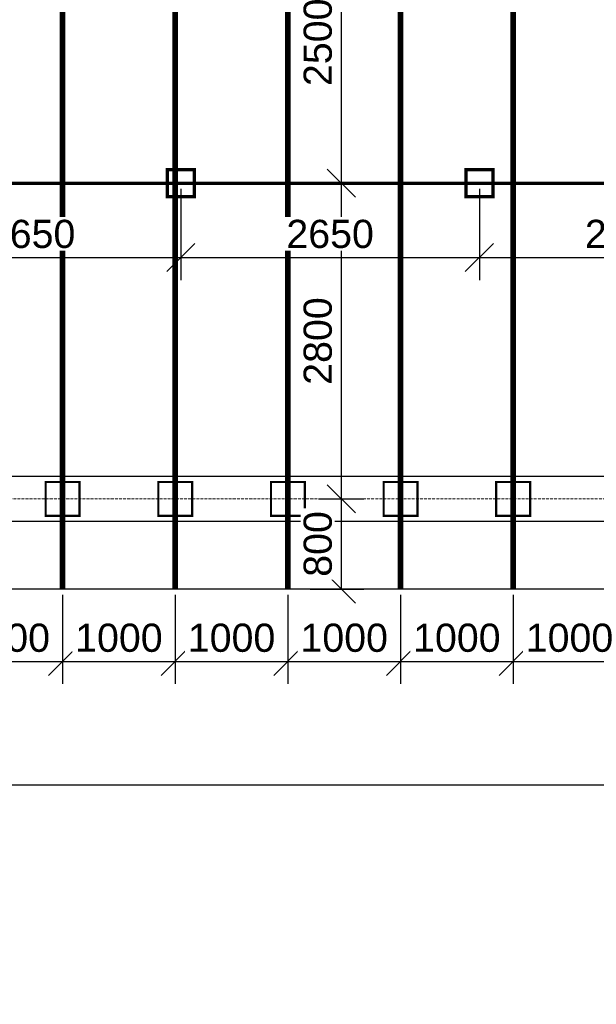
# Model space of a CAD drawing. Header units: millimetres. Extents: x 363306 to 7757304, y 1022887 to 1207196.
# Tile 686 of 1056: x 2374398 to 2379517, y 1065381 to 1074115. Entities that reach past the tile are written whole.
import ezdxf

# ---------------------------------------------------------------- set-up
doc = ezdxf.new("R2010")
doc.units = ezdxf.units.MM
doc.linetypes.add('ACAD_ISO10W100', pattern=[18, 12, -3, 0, -3])
doc.layers.add('0 @ 100', color=7, linetype='Continuous')
doc.layers.add('A3 pdf uchun', color=7, linetype='Continuous')
doc.layers.add('3 Стойка 150x150', color=94, linetype='Continuous', lineweight=30)
doc.styles.add('Arial Gyr', font='arial.ttf')
doc.styles.add('iso', font='isocpeur.TTF')
doc.styles.get("Standard").update_dxf_attribs({"font": 'isocpeui.ttf'})
doc.styles.add('ViTEXT', font='isocpeur.TTF')
doc.styles.add('ГОСТ 2.304', font='isocpeui.ttf')
doc.dimstyles.new('9580548', dxfattribs={"dimtxt": 250, "dimasz": 250, "dimexe": 200, "dimexo": 50, "dimgap": 80, "dimtad": 1, "dimtxsty": 'Arial Gyr', "dimblk": 'OBLIQUE', "dimcen": 2.5, "dimadec": 0, "dimazin": 0, "dimtfac": 1, "dimtmove": 0, "dimatfit": 1, "dimldrblk": 'OBLIQUE', "dimfxl": 0, "dimarcsym": 0})

# ---------------------------------------------------------------- blocks, each defined once
blk = doc.blocks.new('*U2058')
at = {"color": 5, "lineweight": 0, "const_width": 20}
blk.add_lwpolyline([(-150, 150), (150, 150), (150, -150), (-150, -150)], close=True, dxfattribs=at)
blk = doc.blocks.new('*U2059')
at = {"layer": 'A3 pdf uchun', "color": 0, "linetype": 'ByBlock', "lineweight": -2, "transparency": 16777216}
for p in [(14000, 0), (15000, 0), (16000, 0), (17000, 0), (18000, 0)]:
    blk.add_blockref('*U2058', p, dxfattribs=at)
blk = doc.blocks.new('_Oblique')
at = {"color": 0, "linetype": 'ByBlock', "lineweight": -2}
blk.add_line((-0.5, -0.5), (0.5, 0.5), dxfattribs=at)
blk = doc.blocks.new('*D2060')
at = {"color": 0, "lineweight": -2, "ltscale": 0.05, "transparency": 16777216}
for p, q in [((2359778.8, 1067631.7), (2359778.8, 1067128.5)), ((2386778.8, 1067631.7), (2386778.8, 1067128.5)), ((2359778.8, 1067328.5), (2386778.8, 1067328.5))]:
    blk.add_line(p, q, dxfattribs=at)
at = {"layer": 'Defpoints', "color": 0, "lineweight": 30, "ltscale": 0.05, "transparency": 16777216}
for p in [(2359778.8, 1067681.7), (2386778.8, 1067681.7, 0), (2386778.8, 1067328.5)]:
    blk.add_point(p, dxfattribs=at)
at = {"color": 0, "lineweight": -2, "ltscale": 0.05, "transparency": 16777216, "xscale": 250, "yscale": 250, "zscale": 250, "rotation": 180}
blk.add_blockref('_Oblique', (2359778.8, 1067328.5), dxfattribs=at)
at = {"color": 0, "lineweight": -2, "ltscale": 0.05, "transparency": 16777216, "xscale": 250, "yscale": 250, "zscale": 250}
blk.add_blockref('_Oblique', (2386778.8, 1067328.5), dxfattribs=at)
at = {"color": 0, "lineweight": 0, "ltscale": 0.05, "transparency": 16777216, "insert": (2373278.8, 1067536.3), "char_height": 250, "attachment_point": 5, "style": 'Arial Gyr', "bg_fill": 3, "box_fill_scale": 1.1, "bg_fill_color": 256, "bg_fill_true_color": 13158600, "bg_fill_transparency": 0}
blk.add_mtext('26300', dxfattribs=at)
blk = doc.blocks.new('*D2107')
at = {"color": 0, "lineweight": -2, "ltscale": 0.05, "transparency": 16777216}
for p, q in [((2373778.8, 1069014.7), (2373778.8, 1068223.6)), ((2374778.8, 1069014.7), (2374778.8, 1068223.6)), ((2373778.8, 1068423.6), (2374778.8, 1068423.6))]:
    blk.add_line(p, q, dxfattribs=at)
at = {"layer": 'Defpoints', "color": 0, "lineweight": 30, "ltscale": 0.05, "transparency": 16777216}
for p in [(2373778.8, 1069064.7), (2374778.8, 1069064.7), (2374778.8, 1068423.6)]:
    blk.add_point(p, dxfattribs=at)
at = {"color": 0, "lineweight": -2, "ltscale": 0.05, "transparency": 16777216, "xscale": 250, "yscale": 250, "zscale": 250, "rotation": 180}
blk.add_blockref('_Oblique', (2373778.8, 1068423.6), dxfattribs=at)
at = {"color": 0, "lineweight": -2, "ltscale": 0.05, "transparency": 16777216, "xscale": 250, "yscale": 250, "zscale": 250}
blk.add_blockref('_Oblique', (2374778.8, 1068423.6), dxfattribs=at)
at = {"color": 0, "lineweight": 0, "ltscale": 0.05, "transparency": 16777216, "insert": (2374278.8, 1068631.3), "char_height": 250, "attachment_point": 5, "style": 'Arial Gyr', "bg_fill": 3, "box_fill_scale": 1.1, "bg_fill_color": 256, "bg_fill_true_color": 13158600, "bg_fill_transparency": 0}
blk.add_mtext('1000', dxfattribs=at)
blk = doc.blocks.new('*D2108')
at = {"color": 0, "lineweight": -2, "ltscale": 0.05, "transparency": 16777216}
for p, q in [((2374778.8, 1069014.7), (2374778.8, 1068223.6)), ((2375778.8, 1069014.7), (2375778.8, 1068223.6)), ((2374778.8, 1068423.6), (2375778.8, 1068423.6))]:
    blk.add_line(p, q, dxfattribs=at)
at = {"layer": 'Defpoints', "color": 0, "lineweight": 30, "ltscale": 0.05, "transparency": 16777216}
for p in [(2374778.8, 1069064.7), (2375778.8, 1069064.7), (2375778.8, 1068423.6)]:
    blk.add_point(p, dxfattribs=at)
at = {"color": 0, "lineweight": -2, "ltscale": 0.05, "transparency": 16777216, "xscale": 250, "yscale": 250, "zscale": 250, "rotation": 180}
blk.add_blockref('_Oblique', (2374778.8, 1068423.6), dxfattribs=at)
at = {"color": 0, "lineweight": -2, "ltscale": 0.05, "transparency": 16777216, "xscale": 250, "yscale": 250, "zscale": 250}
blk.add_blockref('_Oblique', (2375778.8, 1068423.6), dxfattribs=at)
at = {"color": 0, "lineweight": 0, "ltscale": 0.05, "transparency": 16777216, "insert": (2375278.8, 1068631.3), "char_height": 250, "attachment_point": 5, "style": 'Arial Gyr', "bg_fill": 3, "box_fill_scale": 1.1, "bg_fill_color": 256, "bg_fill_true_color": 13158600, "bg_fill_transparency": 0}
blk.add_mtext('1000', dxfattribs=at)
blk = doc.blocks.new('*D2109')
at = {"color": 0, "lineweight": -2, "ltscale": 0.05, "transparency": 16777216}
for p, q in [((2375778.8, 1069014.7), (2375778.8, 1068223.6)), ((2376778.8, 1069014.7), (2376778.8, 1068223.6)), ((2375778.8, 1068423.6), (2376778.8, 1068423.6))]:
    blk.add_line(p, q, dxfattribs=at)
at = {"layer": 'Defpoints', "color": 0, "lineweight": 30, "ltscale": 0.05, "transparency": 16777216}
for p in [(2375778.8, 1069064.7), (2376778.8, 1069064.7), (2376778.8, 1068423.6)]:
    blk.add_point(p, dxfattribs=at)
at = {"color": 0, "lineweight": -2, "ltscale": 0.05, "transparency": 16777216, "xscale": 250, "yscale": 250, "zscale": 250, "rotation": 180}
blk.add_blockref('_Oblique', (2375778.8, 1068423.6), dxfattribs=at)
at = {"color": 0, "lineweight": -2, "ltscale": 0.05, "transparency": 16777216, "xscale": 250, "yscale": 250, "zscale": 250}
blk.add_blockref('_Oblique', (2376778.8, 1068423.6), dxfattribs=at)
at = {"color": 0, "lineweight": 0, "ltscale": 0.05, "transparency": 16777216, "insert": (2376278.8, 1068631.3), "char_height": 250, "attachment_point": 5, "style": 'Arial Gyr', "bg_fill": 3, "box_fill_scale": 1.1, "bg_fill_color": 256, "bg_fill_true_color": 13158600, "bg_fill_transparency": 0}
blk.add_mtext('1000', dxfattribs=at)
blk = doc.blocks.new('*D2110')
at = {"color": 0, "lineweight": -2, "ltscale": 0.05, "transparency": 16777216}
for p, q in [((2376778.8, 1069014.7), (2376778.8, 1068223.6)), ((2377778.8, 1069014.7), (2377778.8, 1068223.6)), ((2376778.8, 1068423.6), (2377778.8, 1068423.6))]:
    blk.add_line(p, q, dxfattribs=at)
at = {"layer": 'Defpoints', "color": 0, "lineweight": 30, "ltscale": 0.05, "transparency": 16777216}
for p in [(2376778.8, 1069064.7), (2377778.8, 1069064.7), (2377778.8, 1068423.6)]:
    blk.add_point(p, dxfattribs=at)
at = {"color": 0, "lineweight": -2, "ltscale": 0.05, "transparency": 16777216, "xscale": 250, "yscale": 250, "zscale": 250, "rotation": 180}
blk.add_blockref('_Oblique', (2376778.8, 1068423.6), dxfattribs=at)
at = {"color": 0, "lineweight": -2, "ltscale": 0.05, "transparency": 16777216, "xscale": 250, "yscale": 250, "zscale": 250}
blk.add_blockref('_Oblique', (2377778.8, 1068423.6), dxfattribs=at)
at = {"color": 0, "lineweight": 0, "ltscale": 0.05, "transparency": 16777216, "insert": (2377278.8, 1068631.3), "char_height": 250, "attachment_point": 5, "style": 'Arial Gyr', "bg_fill": 3, "box_fill_scale": 1.1, "bg_fill_color": 256, "bg_fill_true_color": 13158600, "bg_fill_transparency": 0}
blk.add_mtext('1000', dxfattribs=at)
blk = doc.blocks.new('*D2111')
at = {"color": 0, "lineweight": -2, "ltscale": 0.05, "transparency": 16777216}
for p, q in [((2377778.8, 1069014.7), (2377778.8, 1068223.6)), ((2378778.8, 1069014.7), (2378778.8, 1068223.6)), ((2377778.8, 1068423.6), (2378778.8, 1068423.6))]:
    blk.add_line(p, q, dxfattribs=at)
at = {"layer": 'Defpoints', "color": 0, "lineweight": 30, "ltscale": 0.05, "transparency": 16777216}
for p in [(2377778.8, 1069064.7), (2378778.8, 1069064.7), (2378778.8, 1068423.6)]:
    blk.add_point(p, dxfattribs=at)
at = {"color": 0, "lineweight": -2, "ltscale": 0.05, "transparency": 16777216, "xscale": 250, "yscale": 250, "zscale": 250, "rotation": 180}
blk.add_blockref('_Oblique', (2377778.8, 1068423.6), dxfattribs=at)
at = {"color": 0, "lineweight": -2, "ltscale": 0.05, "transparency": 16777216, "xscale": 250, "yscale": 250, "zscale": 250}
blk.add_blockref('_Oblique', (2378778.8, 1068423.6), dxfattribs=at)
at = {"color": 0, "lineweight": 0, "ltscale": 0.05, "transparency": 16777216, "insert": (2378278.8, 1068631.3), "char_height": 250, "attachment_point": 5, "style": 'Arial Gyr', "bg_fill": 3, "box_fill_scale": 1.1, "bg_fill_color": 256, "bg_fill_true_color": 13158600, "bg_fill_transparency": 0}
blk.add_mtext('1000', dxfattribs=at)
blk = doc.blocks.new('*D2112')
at = {"color": 0, "lineweight": -2, "ltscale": 0.05, "transparency": 16777216}
for p, q in [((2378778.8, 1069014.7), (2378778.8, 1068223.6)), ((2379778.8, 1069014.7), (2379778.8, 1068223.6)), ((2378778.8, 1068423.6), (2379778.8, 1068423.6))]:
    blk.add_line(p, q, dxfattribs=at)
at = {"layer": 'Defpoints', "color": 0, "lineweight": 30, "ltscale": 0.05, "transparency": 16777216}
for p in [(2378778.8, 1069064.7), (2379778.8, 1069064.7), (2379778.8, 1068423.6)]:
    blk.add_point(p, dxfattribs=at)
at = {"color": 0, "lineweight": -2, "ltscale": 0.05, "transparency": 16777216, "xscale": 250, "yscale": 250, "zscale": 250, "rotation": 180}
blk.add_blockref('_Oblique', (2378778.8, 1068423.6), dxfattribs=at)
at = {"color": 0, "lineweight": -2, "ltscale": 0.05, "transparency": 16777216, "xscale": 250, "yscale": 250, "zscale": 250}
blk.add_blockref('_Oblique', (2379778.8, 1068423.6), dxfattribs=at)
at = {"color": 0, "lineweight": 0, "ltscale": 0.05, "transparency": 16777216, "insert": (2379278.8, 1068631.3), "char_height": 250, "attachment_point": 5, "style": 'Arial Gyr', "bg_fill": 3, "box_fill_scale": 1.1, "bg_fill_color": 256, "bg_fill_true_color": 13158600, "bg_fill_transparency": 0}
blk.add_mtext('1000', dxfattribs=at)
blk = doc.blocks.new('*D2066')
at = {"color": 0, "lineweight": -2, "ltscale": 0.05, "transparency": 16777216}
for p, q in [((2377063.9, 1075164.7), (2377452.9, 1075164.7)), ((2377252.9, 1075164.7), (2377252.9, 1072664.7)), ((2377030.8, 1072664.7), (2377452.9, 1072664.7))]:
    blk.add_line(p, q, dxfattribs=at)
at = {"layer": 'Defpoints', "color": 0, "lineweight": 30, "ltscale": 0.05, "transparency": 16777216}
for p in [(2377013.9, 1075164.7), (2376980.8, 1072664.7), (2377252.9, 1072664.7)]:
    blk.add_point(p, dxfattribs=at)
at = {"color": 0, "lineweight": -2, "ltscale": 0.05, "transparency": 16777216, "xscale": 250, "yscale": 250, "zscale": 250}
for p, rotation in [((2377252.9, 1075164.7), 90), ((2377252.9, 1072664.7), 270)]:
    blk.add_blockref('_Oblique', p, dxfattribs=dict(at, rotation=rotation))
at = {"color": 0, "lineweight": 0, "ltscale": 0.05, "transparency": 16777216, "insert": (2377045.2, 1073914.7), "char_height": 250, "attachment_point": 5, "rotation": 90, "style": 'Arial Gyr', "bg_fill": 3, "box_fill_scale": 1.1, "bg_fill_color": 256, "bg_fill_true_color": 13158600, "bg_fill_transparency": 0}
blk.add_mtext('2500', dxfattribs=at)
blk = doc.blocks.new('*D2067')
at = {"color": 0, "lineweight": -2, "ltscale": 0.05, "transparency": 16777216}
for p, q in [((2377030.8, 1072664.7), (2377452.9, 1072664.7)), ((2377252.9, 1072664.7), (2377252.9, 1069864.7)), ((2377051.6, 1069864.7), (2377452.9, 1069864.7))]:
    blk.add_line(p, q, dxfattribs=at)
at = {"layer": 'Defpoints', "color": 0, "lineweight": 30, "ltscale": 0.05, "transparency": 16777216}
for p in [(2376980.8, 1072664.7), (2377001.6, 1069864.7), (2377252.9, 1069864.7)]:
    blk.add_point(p, dxfattribs=at)
at = {"color": 0, "lineweight": -2, "ltscale": 0.05, "transparency": 16777216, "xscale": 250, "yscale": 250, "zscale": 250}
for p, rotation in [((2377252.9, 1072664.7), 90), ((2377252.9, 1069864.7), 270)]:
    blk.add_blockref('_Oblique', p, dxfattribs=dict(at, rotation=rotation))
at = {"color": 0, "lineweight": 0, "ltscale": 0.05, "transparency": 16777216, "insert": (2377045.2, 1071264.7), "char_height": 250, "attachment_point": 5, "rotation": 90, "style": 'Arial Gyr', "bg_fill": 3, "box_fill_scale": 1.1, "bg_fill_color": 256, "bg_fill_true_color": 13158600, "bg_fill_transparency": 0}
blk.add_mtext('2800', dxfattribs=at)
blk = doc.blocks.new('*D2068')
at = {"color": 0, "lineweight": -2, "ltscale": 0.05, "transparency": 16777216}
for p, q in [((2377051.6, 1069864.7), (2377452.9, 1069864.7)), ((2377252.9, 1069864.7), (2377252.9, 1069064.7)), ((2376975.2, 1069064.7), (2377452.9, 1069064.7))]:
    blk.add_line(p, q, dxfattribs=at)
at = {"layer": 'Defpoints', "color": 0, "lineweight": 30, "ltscale": 0.05, "transparency": 16777216}
for p in [(2377001.6, 1069864.7), (2376925.2, 1069064.7), (2377252.9, 1069064.7)]:
    blk.add_point(p, dxfattribs=at)
at = {"color": 0, "lineweight": -2, "ltscale": 0.05, "transparency": 16777216, "xscale": 250, "yscale": 250, "zscale": 250}
for p, rotation in [((2377252.9, 1069864.7), 90), ((2377252.9, 1069064.7), 270)]:
    blk.add_blockref('_Oblique', p, dxfattribs=dict(at, rotation=rotation))
at = {"color": 0, "lineweight": 0, "ltscale": 0.05, "transparency": 16777216, "insert": (2377045.2, 1069464.7), "char_height": 250, "attachment_point": 5, "rotation": 90, "style": 'Arial Gyr', "bg_fill": 3, "box_fill_scale": 1.1, "bg_fill_color": 256, "bg_fill_true_color": 13158600, "bg_fill_transparency": 0}
blk.add_mtext('800', dxfattribs=at)
blk = doc.blocks.new('*D2088')
at = {"color": 0, "lineweight": -2, "ltscale": 0.05, "transparency": 16777216}
for p, q in [((2373178.8, 1072614.7), (2373178.8, 1071805.7)), ((2375828.8, 1072614.7), (2375828.8, 1071805.7)), ((2373178.8, 1072005.7), (2375828.8, 1072005.7))]:
    blk.add_line(p, q, dxfattribs=at)
at = {"layer": 'Defpoints', "color": 0, "lineweight": 30, "ltscale": 0.05, "transparency": 16777216}
for p in [(2373178.8, 1072664.7), (2375828.8, 1072664.7), (2375828.8, 1072005.7)]:
    blk.add_point(p, dxfattribs=at)
at = {"color": 0, "lineweight": -2, "ltscale": 0.05, "transparency": 16777216, "xscale": 250, "yscale": 250, "zscale": 250, "rotation": 180}
blk.add_blockref('_Oblique', (2373178.8, 1072005.7), dxfattribs=at)
at = {"color": 0, "lineweight": -2, "ltscale": 0.05, "transparency": 16777216, "xscale": 250, "yscale": 250, "zscale": 250}
blk.add_blockref('_Oblique', (2375828.8, 1072005.7), dxfattribs=at)
at = {"color": 0, "lineweight": 0, "ltscale": 0.05, "transparency": 16777216, "insert": (2374503.8, 1072213.4), "char_height": 250, "attachment_point": 5, "style": 'Arial Gyr', "bg_fill": 3, "box_fill_scale": 1.1, "bg_fill_color": 256, "bg_fill_true_color": 13158600, "bg_fill_transparency": 0}
blk.add_mtext('2650', dxfattribs=at)
blk = doc.blocks.new('*D2089')
at = {"color": 0, "lineweight": -2, "ltscale": 0.05, "transparency": 16777216}
for p, q in [((2375828.8, 1072614.7), (2375828.8, 1071805.7)), ((2378478.8, 1072614.7), (2378478.8, 1071805.7)), ((2375828.8, 1072005.7), (2378478.8, 1072005.7))]:
    blk.add_line(p, q, dxfattribs=at)
at = {"layer": 'Defpoints', "color": 0, "lineweight": 30, "ltscale": 0.05, "transparency": 16777216}
for p in [(2375828.8, 1072664.7), (2378478.8, 1072664.7), (2378478.8, 1072005.7)]:
    blk.add_point(p, dxfattribs=at)
at = {"color": 0, "lineweight": -2, "ltscale": 0.05, "transparency": 16777216, "xscale": 250, "yscale": 250, "zscale": 250, "rotation": 180}
blk.add_blockref('_Oblique', (2375828.8, 1072005.7), dxfattribs=at)
at = {"color": 0, "lineweight": -2, "ltscale": 0.05, "transparency": 16777216, "xscale": 250, "yscale": 250, "zscale": 250}
blk.add_blockref('_Oblique', (2378478.8, 1072005.7), dxfattribs=at)
at = {"color": 0, "lineweight": 0, "ltscale": 0.05, "transparency": 16777216, "insert": (2377153.8, 1072213.4), "char_height": 250, "attachment_point": 5, "style": 'Arial Gyr', "bg_fill": 3, "box_fill_scale": 1.1, "bg_fill_color": 256, "bg_fill_true_color": 13158600, "bg_fill_transparency": 0}
blk.add_mtext('2650', dxfattribs=at)
blk = doc.blocks.new('*D2090')
at = {"color": 0, "lineweight": -2, "ltscale": 0.05, "transparency": 16777216}
for p, q in [((2378478.8, 1072614.7), (2378478.8, 1071805.7)), ((2381128.8, 1072614.7), (2381128.8, 1071805.7)), ((2378478.8, 1072005.7), (2381128.8, 1072005.7))]:
    blk.add_line(p, q, dxfattribs=at)
at = {"layer": 'Defpoints', "color": 0, "lineweight": 30, "ltscale": 0.05, "transparency": 16777216}
for p in [(2378478.8, 1072664.7), (2381128.8, 1072664.7), (2381128.8, 1072005.7)]:
    blk.add_point(p, dxfattribs=at)
at = {"color": 0, "lineweight": -2, "ltscale": 0.05, "transparency": 16777216, "xscale": 250, "yscale": 250, "zscale": 250, "rotation": 180}
blk.add_blockref('_Oblique', (2378478.8, 1072005.7), dxfattribs=at)
at = {"color": 0, "lineweight": -2, "ltscale": 0.05, "transparency": 16777216, "xscale": 250, "yscale": 250, "zscale": 250}
blk.add_blockref('_Oblique', (2381128.8, 1072005.7), dxfattribs=at)
at = {"color": 0, "lineweight": 0, "ltscale": 0.05, "transparency": 16777216, "insert": (2379803.8, 1072213.4), "char_height": 250, "attachment_point": 5, "style": 'Arial Gyr', "bg_fill": 3, "box_fill_scale": 1.1, "bg_fill_color": 256, "bg_fill_true_color": 13158600, "bg_fill_transparency": 0}
blk.add_mtext('2650', dxfattribs=at)

msp = doc.modelspace()

# ---------------------------------------------------------------- linework, layer by layer
at = {"color": 252, "ltscale": 800}
for p, q in [((2386578.794, 1070064.671, 0), (2359978.794, 1070064.671, 0)), ((2386978.794, 1069664.671, 0), (2359578.794, 1069664.671, 0))]:
    msp.add_line(p, q, dxfattribs=at)
at = {"color": 251, "linetype": 'ACAD_ISO10W100', "lineweight": 9, "ltscale": 2, "true_color": 0x636466}
msp.add_line((2356039.626, 1069864.671, 0), (2386778.794, 1069864.671, 0), dxfattribs=at)
at = {"ltscale": 100}
msp.add_line((2387578.794, 1069064.671, 0), (2358978.794, 1069064.671, 0), dxfattribs=at)
at = {"color": 18, "lineweight": 0, "true_color": 0x000000, "const_width": 30, "elevation": 0}
msp.add_lwpolyline([(2362578.794, 1072664.671), (2383978.794, 1072664.671), (2383978.794, 1082664.671), (2362578.794, 1082664.671)], close=True, dxfattribs=at)
at = {"color": 116, "lineweight": 0, "true_color": 0x136734, "const_width": 50, "elevation": 0}
for points in [[(2375778.794, 1077664.671), (2375778.794, 1069064.671)], [(2376778.794, 1077664.671), (2376778.794, 1069064.671)], [(2377778.794, 1077664.671), (2377778.794, 1069064.671)], [(2378778.794, 1077664.671), (2378778.794, 1069064.671)]]:
    msp.add_lwpolyline(points, dxfattribs=at)
at = {"layer": '3 Стойка 150x150', "color": 244, "lineweight": 35, "true_color": 0x991b1e, "const_width": 30, "elevation": 0}
for points in [[(2375708.794, 1072544.671), (2375948.794, 1072544.671), (2375948.794, 1072784.671), (2375708.794, 1072784.671)], [(2378358.794, 1072544.671), (2378598.794, 1072544.671), (2378598.794, 1072784.671), (2378358.794, 1072784.671)]]:
    msp.add_lwpolyline(points, close=True, dxfattribs=at)

# ---------------------------------------------------------------- block references
at = {"layer": 'A3 pdf uchun', "color": 18, "lineweight": 30, "true_color": 0x000000}
msp.add_blockref('*U2059', (2360778.794, 1069864.671, 0), dxfattribs=at)

# ---------------------------------------------------------------- texts
at = {"color": 7, "linetype": 'Continuous', "lineweight": -3, "insert": (2337050.522, 1083049.577, 0), "char_height": 250, "width": 12330.66749, "attachment_point": 1, "style": 'ViTEXT'}
msp.add_mtext('{\\fISOCPEUR|b1|i1|c204|p34;\\C256;\\c0;       \\A1;\\H1.17391x;Состав кровли.\\A0;\\P\\pi-511.11,l511.11,t255.555;\\fISOCPEUR|b0|i1|c204|p34;\\H0.92593x;1.^I Металлические профилированные листы с полимерными покрытиями с обеих сторон по деревянным конструкциям (РСТУз 24045-94) Н35-1000-0,50 мм.\\fISOCPEUR|b1|i1|c204|p34;\\P\\pi0,l0,tz;\\fISOCPEUR|b0|i1|c204|p34;2. Цемента песчаное стяжка, толщиной 50мм, (приложения 1, пункт 71, КМК 2.01.04-2018), aрмированная сетка Ø3 АСК ( АБК ) шаг 150 х 150 мм. с устройством дефор. швов с шаг 6,0 х 6,0 м (с заполнением д.ш. герметиком).\\P3. Гидроизоляционная мембрана из профиллированная полиэтиленовая рулонная толщиной 0,45мм -1 слоя.\\P4. Утеплитель - минераловатные плиты рулонные TC 040, толщиной 100мм.\\P5. Полиэтиленовая пленка, толщиной 2 мм.\\P6. Сборная железобетонная плита покрытия - 220 мм}', dxfattribs=at)
at = {"color": 0, "lineweight": -2, "ltscale": 5, "insert": (1348958.4, 1070865.149), "char_height": 300, "width": 17773.54363, "attachment_point": 1, "style": 'iso'}
msp.add_mtext('\\pi7162.827;{\\fISOCPEUR|b0|i1|c204|p34;Примечание:\\P\\pi0;1. \\C256;Данный лист читать совместно с листами\\C0; КP- \\P2. Горизонтальные сетки СГ-1, СГ-2, СГ-3  устраиваются по длине в стенах и в перегородках, через каждый 600 мм расстояние по высоте.\\P\\C256;3. Стены  выполнить из газоблока изготавливается автоклавным методом D600/\\PКладку выполнить с применением однорядной перевязки\\P5.Контроль качества материалов и работ выполнять согласно указаниям \\PКМК 2.01.03-19, КМК 3.03.01-98 и ППР.\\P6. Все внутренние дверные отверстие монтажировать на отм. +2,100.\\P7. Прочность клеевого состава или раствора должна обеспечить величину нормального сцепления не менее 1,2 кгс/см².}', dxfattribs=at)
at = {"insert": (2316932.162, 1068179.989, 0), "char_height": 260, "width": 4079.59155, "attachment_point": 4}
msp.add_mtext('\\pi388.99274;Водосточная труба\\P\\pi976.94729;150 х 100 мм. ', dxfattribs=at)
at = {"layer": '0 @ 100', "color": 7, "insert": (761996.908, 1075986.433), "char_height": 318.940213, "width": 19697.5359, "attachment_point": 4, "style": 'ГОСТ 2.304'}
msp.add_mtext('\\pi5457.36288;{\\fISOCPEUR|b1|i1|c204|p34;Характеристика участка строительства:\\P\\pi0;\\P}Расчетная зимняя температура воздух 15 °С.\\PСкоростной напор ветра   - 38кг/м2.\\PВес снегового покрова    - 50кг/м2.\\PКлассификация зданий по функциональной пожарной опасности - Ф 4.1 \\PКоэффициент надежности по назначению - 0.95\\P\\P^IПроектом разработано подъёмник для мало мобильных граждан населения грузоподъемностью 250 кг. скоростью 0,25 см/с. Двери шахт подъёмника противопожарные с пределом огнестойкости El 30. Подъёмники оборудованы кабинами габаритами 1500х1500 мм, ширина дверей кабины обеспечивает проезд инвалидной коляски. Для экстренных случаев подъёмник оснащен дополнительным аккумулятором и механическим спуском для безопасного спуска пассажира в нулевую отметку. Так же в дверях подъёмника установлены замки датчики которые открываются с ключевыми картами, чтобы открыть двери подъёмника.\\P^IС внешней и внутренней стороны наружных стен предусмотрено обшивка из аквапанелей толщиной 12,5мм с утеплением из минераловатной ваты на кварцевой основе, А =0,040 Вт/мС, толщиной 100мм. (по теплотехническому расчету). Наружная отделка из органическое стекло.\\P^IПодрядчик обязан предоставить заказчику сертификаты соответствия и пожарной безопасности на фасадную систему и все применяемые в данной системе материалы и изделия.\\PКонструкции, изделия и материалы применены по действующим стандартам, ТУ, сертификатам. На путях эвакуации используются отделочные материалы, соответствующие требованиям п. 5.25 ШНК 2.01.02-04.\\PОтделка стен с внутренней стороны окраска водоэмульсионными красками светлых тонов. Во внутренней и наружной отделке использованы современные отделочные материалы используемые на территории Республики Узбекистан.\\P^IКрыша - скатная из металлических профилированных листов с полимерными покрытиями с обеих сторон толщ.0,55мм по металлическим конструкциям.\\P^IПо периметру наружных стен устраивается бетонная отмостка. Бетон кл.В 7,5 шириной 1000 мм, толщиной 50 мм по гравийному основанию толщиной 100 мм -150 мм.\\P^IВсе строительно-монтажные работы вести согласно указаний соответствующих строительных норм и проекта производства работ (П.П.Р.) на основании ШНК 3.01.01 - 03 и КМК 3.01.02 - 00.', dxfattribs=at)

# ---------------------------------------------------------------- next in the draw order: dimensions: what is measured, and where the dimension line sits
at = {"color": 18, "lineweight": 0, "ltscale": 0.05, "true_color": 0x000000}
dim = msp.add_linear_dim(base=(2377252.874, 1072664.671, 0), p1=(2377013.895, 1075164.671, 0), p2=(2376980.761, 1072664.671, 0), angle=90, dimstyle='9580548', override={"dimdec": 0, "dimtdec": 0, "dimtmove": 1, "dimfxl": 10, "dimtfill": 1, "dimarcsym": 2}, dxfattribs=at)
dim.commit()
dim.dimension.update_dxf_attribs({"geometry": '*D2066', "text_midpoint": (2377045.23, 1073914.671, 0)})
dim = msp.add_linear_dim(base=(2374778.794, 1068423.633, 0), p1=(2373778.794, 1069064.671, 0), p2=(2374778.794, 1069064.671, 0), dimstyle='9580548', override={"dimdec": 0, "dimtdec": 0, "dimtmove": 1, "dimfxl": 10, "dimtfill": 1, "dimarcsym": 2}, dxfattribs=at)
dim.commit()
dim.dimension.update_dxf_attribs({"geometry": '*D2107', "text_midpoint": (2374278.794, 1068631.276, 0)})
dim = msp.add_linear_dim(base=(2386778.794, 1067328.536, 0), p1=(2359778.794, 1067681.734, 0), p2=(2386778.794, 1067681.734, 0), text='26300', dimstyle='9580548', override={"dimdec": 0, "dimtdec": 0, "dimfxl": 10, "dimtfill": 1, "dimarcsym": 2}, dxfattribs=at)
dim.commit()
dim.dimension.update_dxf_attribs({"geometry": '*D2060', "text_midpoint": (2373278.794, 1067536.265, 0)})

# ---------------------------------------------------------------- next in the draw order: dimensions: what is measured, and where the dimension line sits
dim = msp.add_linear_dim(base=(2377252.874, 1069864.671, 0), p1=(2376980.761, 1072664.671, 0), p2=(2377001.631, 1069864.671, 0), angle=90, dimstyle='9580548', override={"dimdec": 0, "dimtdec": 0, "dimtmove": 1, "dimfxl": 10, "dimtfill": 1, "dimarcsym": 2}, dxfattribs=at)
dim.commit()
dim.dimension.update_dxf_attribs({"geometry": '*D2067', "text_midpoint": (2377045.23, 1071264.671, 0)})
dim = msp.add_linear_dim(base=(2375778.794, 1068423.633, 0), p1=(2374778.794, 1069064.671, 0), p2=(2375778.794, 1069064.671, 0), dimstyle='9580548', override={"dimdec": 0, "dimtdec": 0, "dimtmove": 1, "dimfxl": 10, "dimtfill": 1, "dimarcsym": 2}, dxfattribs=at)
dim.commit()
dim.dimension.update_dxf_attribs({"geometry": '*D2108', "text_midpoint": (2375278.794, 1068631.276, 0)})

# ---------------------------------------------------------------- next in the draw order: linework, layer by layer
at = {"color": 116, "lineweight": 0, "true_color": 0x136734, "const_width": 50, "elevation": 0}
msp.add_lwpolyline([(2374778.913, 1077664.671), (2374778.913, 1069064.671)], dxfattribs=at)

# ---------------------------------------------------------------- next in the draw order: dimensions: what is measured, and where the dimension line sits
at = {"color": 18, "lineweight": 0, "ltscale": 0.05, "true_color": 0x000000}
dim = msp.add_linear_dim(base=(2376778.794, 1068423.633, 0), p1=(2375778.794, 1069064.671, 0), p2=(2376778.794, 1069064.671, 0), dimstyle='9580548', override={"dimdec": 0, "dimtdec": 0, "dimtmove": 1, "dimfxl": 10, "dimtfill": 1, "dimarcsym": 2}, dxfattribs=at)
dim.commit()
dim.dimension.update_dxf_attribs({"geometry": '*D2109', "text_midpoint": (2376278.794, 1068631.276, 0)})

# ---------------------------------------------------------------- next in the draw order: dimensions: what is measured, and where the dimension line sits
for base, p1, p2, override, picture, middle in [((2375828.794, 1072005.748, 0), (2373178.794, 1072664.671, 0), (2375828.794, 1072664.671, 0), {"dimdec": 0, "dimtdec": 0, "dimfxl": 10, "dimtfill": 1, "dimarcsym": 2}, '*D2088', (2374503.794, 1072213.392, 0)), ((2377778.794, 1068423.633, 0), (2376778.794, 1069064.671, 0), (2377778.794, 1069064.671, 0), {"dimdec": 0, "dimtdec": 0, "dimtmove": 1, "dimfxl": 10, "dimtfill": 1, "dimarcsym": 2}, '*D2110', (2377278.794, 1068631.276, 0))]:
    dim = msp.add_linear_dim(base=base, p1=p1, p2=p2, dimstyle='9580548', override=override, dxfattribs=at)
    dim.commit()
    dim.dimension.update_dxf_attribs({"geometry": picture, "text_midpoint": middle})

# ---------------------------------------------------------------- next in the draw order: dimensions: what is measured, and where the dimension line sits
for base, p1, p2, override, picture, middle in [((2378478.794, 1072005.748, 0), (2375828.794, 1072664.671, 0), (2378478.794, 1072664.671, 0), {"dimdec": 0, "dimtdec": 0, "dimfxl": 10, "dimtfill": 1, "dimarcsym": 2}, '*D2089', (2377153.794, 1072213.392, 0)), ((2378778.794, 1068423.633, 0), (2377778.794, 1069064.671, 0), (2378778.794, 1069064.671, 0), {"dimdec": 0, "dimtdec": 0, "dimtmove": 1, "dimfxl": 10, "dimtfill": 1, "dimarcsym": 2}, '*D2111', (2378278.794, 1068631.276, 0))]:
    dim = msp.add_linear_dim(base=base, p1=p1, p2=p2, dimstyle='9580548', override=override, dxfattribs=at)
    dim.commit()
    dim.dimension.update_dxf_attribs({"geometry": picture, "text_midpoint": middle})
dim = msp.add_linear_dim(base=(2377252.874, 1069064.671, 0), p1=(2377001.631, 1069864.671, 0), p2=(2376925.231, 1069064.671, 0), angle=90, dimstyle='9580548', override={"dimdec": 0, "dimtdec": 0, "dimtmove": 1, "dimfxl": 10, "dimtfill": 1, "dimarcsym": 2}, dxfattribs=at)
dim.commit()
dim.dimension.update_dxf_attribs({"geometry": '*D2068', "text_midpoint": (2377045.23, 1069464.671, 0)})

# ---------------------------------------------------------------- next in the draw order: dimensions: what is measured, and where the dimension line sits
for base, p1, p2, override, picture, middle in [((2381128.794, 1072005.748, 0), (2378478.794, 1072664.671, 0), (2381128.794, 1072664.671, 0), {"dimdec": 0, "dimtdec": 0, "dimfxl": 10, "dimtfill": 1, "dimarcsym": 2}, '*D2090', (2379803.794, 1072213.392, 0)), ((2379778.794, 1068423.633, 0), (2378778.794, 1069064.671, 0), (2379778.794, 1069064.671, 0), {"dimdec": 0, "dimtdec": 0, "dimtmove": 1, "dimfxl": 10, "dimtfill": 1, "dimarcsym": 2}, '*D2112', (2379278.794, 1068631.276, 0))]:
    dim = msp.add_linear_dim(base=base, p1=p1, p2=p2, dimstyle='9580548', override=override, dxfattribs=at)
    dim.commit()
    dim.dimension.update_dxf_attribs({"geometry": picture, "text_midpoint": middle})

doc.saveas('drawing.dxf')
